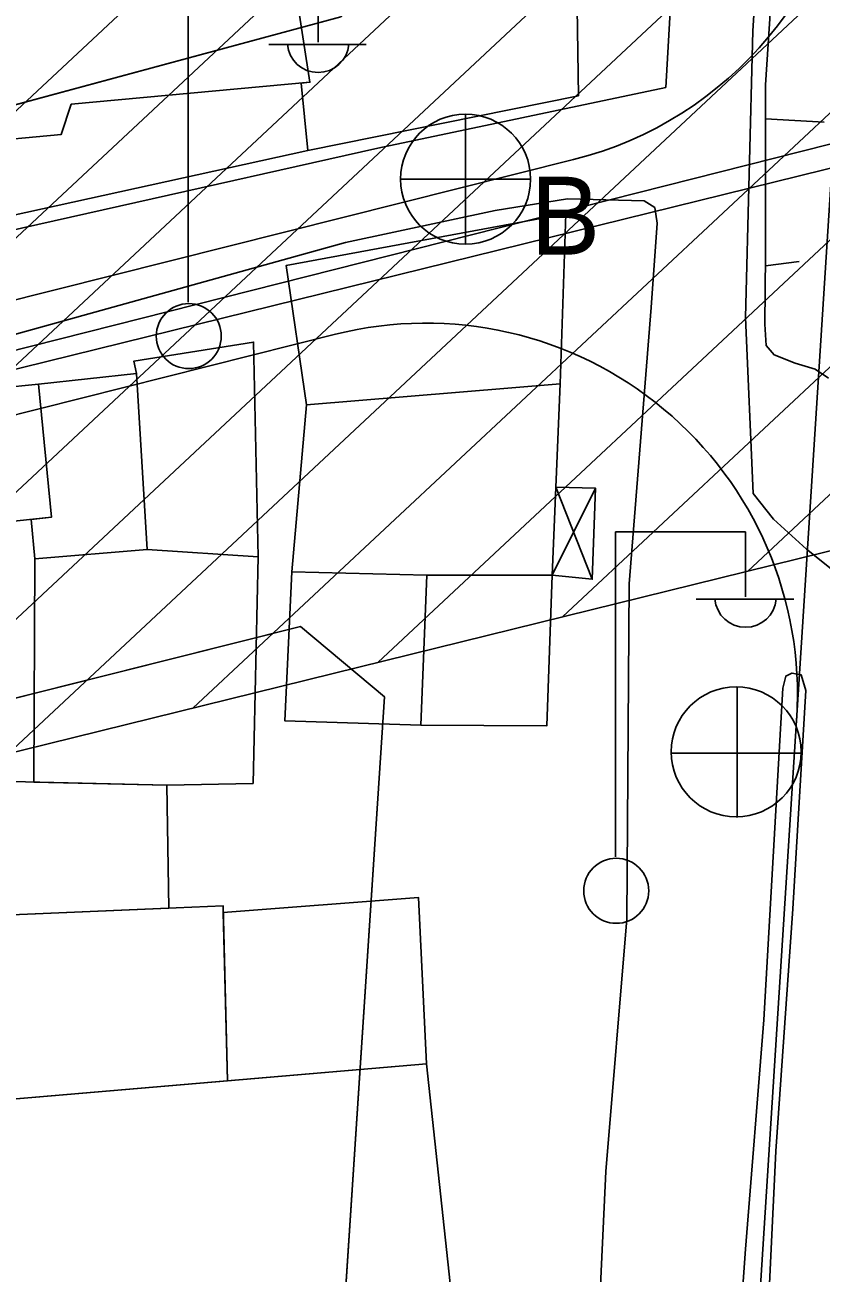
# Model space of a CAD drawing. Extents: x 417997 to 421451, y 4451742 to 4455216.
# Drawn here: x 420004.4 to 420047.3, y 4452673.8 to 4452741 of the extents above; entities that cross this region are included whole.
import ezdxf

# ---------------------------------------------------------------- set-up
doc = ezdxf.new("R2010")
doc.units = 0
for name, color, linetype in [('ADAKENARI', 7, 'Continuous'), ('B_Mesken', 7, 'Continuous'), ('B_Sundurma', 7, 'Continuous'), ('B_Teras', 7, 'Continuous'), ('Hat_ENH', 7, 'Continuous'), ('KALDIRIM', 7, 'Continuous'), ('PL_TURZM', 7, 'Continuous'), ('S_Elektrik_Diregi', 7, 'Continuous'), ('S_Rogar_Kapagi', 7, 'Continuous'), ('S_Rogar_Kapagi_Buski', 7, 'Continuous'), ('Sev_Sevustu', 7, 'Continuous'), ('Sev_Tarama', 7, 'Continuous'), ('TA_ENH_154', 7, 'Continuous'), ('TA_ENH_TARAMA', 7, 'Continuous'), ('TR_TİCK', 7, 'Continuous'), ('Yol_Insaat', 7, 'Continuous'), ('Yol_Sose', 7, 'Continuous')]:
    doc.layers.add(name, color=color, linetype=linetype)

msp = doc.modelspace()

# ---------------------------------------------------------------- linework, layer by layer
at = {"layer": 'ADAKENARI'}
for p, q in [((420021.442, 4452741.416), (419964.833, 4452726.123)), ((420021.442, 4452741.416), (419964.833, 4452726.123)), ((419962.966, 4452694.44), (420019.266, 4452708.582)), ((419962.966, 4452694.44), (420019.266, 4452708.582)), ((420019.266, 4452708.582), (420023.788, 4452704.811)), ((420019.266, 4452708.582), (420023.788, 4452704.811)), ((420023.788, 4452704.811), (420021.459, 4452669.207)), ((420023.788, 4452704.811), (420021.459, 4452669.207))]:
    msp.add_line(p, q, dxfattribs=at)
at = {"layer": 'B_Mesken'}
for points in [[(420001.938, 4452730.318), (420019.661, 4452734.227), (420019.317, 4452737.85), (420019.783, 4452737.893), (420019.058, 4452742.555), (420001.436, 4452743.025), (420001.766, 4452734.657)], [(420019.661, 4452734.227), (420034.238, 4452737.17), (420034.163, 4452741.88), (420019.058, 4452742.555), (420019.783, 4452737.893), (420019.317, 4452737.85)], [(420019.602, 4452720.53), (420018.499, 4452728.026), (420033.556, 4452730.816), (420033.261, 4452721.662)], [(420010.448, 4452722.217), (420010.31, 4452722.884), (420016.749, 4452723.907), (420016.993, 4452712.345), (420011.028, 4452712.728)], [(420005.172, 4452721.643), (420010.448, 4452722.217), (420011.028, 4452712.728), (420004.97, 4452712.226), (420004.779, 4452714.352), (420005.862, 4452714.467)], [(419998.753, 4452720.984), (420005.172, 4452721.643), (420005.862, 4452714.467), (419999.466, 4452713.786)], [(420018.81, 4452711.528), (420019.602, 4452720.53), (420033.261, 4452721.662), (420032.826, 4452711.358), (420026.081, 4452711.359)], [(420016.993, 4452712.345), (420016.723, 4452700.137), (420012.08, 4452700.045), (420004.915, 4452700.216), (420004.97, 4452712.226), (420011.028, 4452712.728)], [(420026.081, 4452711.359), (420032.826, 4452711.358), (420032.532, 4452703.236), (420025.747, 4452703.283), (420018.423, 4452703.514), (420018.81, 4452711.528)], [(419999.137, 4452700.355), (420012.08, 4452700.045), (420012.193, 4452693.429), (420000.753, 4452692.943), (419999.841, 4452692.865), (419999.323, 4452697.237)], [(420015.114, 4452693.188), (420025.63, 4452693.993), (420026.062, 4452685.045), (420015.342, 4452684.131)], [(420000.753, 4452692.943), (420015.105, 4452693.552), (420015.342, 4452684.131), (420001.011, 4452682.91)], [(419992.073, 4452669.979), (419991.324, 4452682.084), (420026.062, 4452685.045), (420027.325, 4452673.209), (420015.2, 4452672.16), (420012.779, 4452672.022)]]:
    msp.add_lwpolyline(points, close=True, dxfattribs=at)
at = {"layer": 'B_Sundurma'}
for p, q in [((420032.825, 4452711.348), (420035.162, 4452716.029)), ((420033.026, 4452716.086), (420034.981, 4452711.131))]:
    msp.add_line(p, q, dxfattribs=at)
msp.add_lwpolyline([(420032.825, 4452711.348), (420033.026, 4452716.086), (420035.162, 4452716.029), (420034.981, 4452711.131)], close=True, dxfattribs=at)
at = {"layer": 'B_Teras'}
for points in [[(420001.766, 4452734.657), (420006.392, 4452735.082), (420006.937, 4452736.711), (420019.783, 4452737.893), (420019.058, 4452742.555), (420001.436, 4452743.025)], [(420026.081, 4452711.359), (420018.81, 4452711.528), (420018.423, 4452703.514), (420025.747, 4452703.283)]]:
    msp.add_lwpolyline(points, close=True, dxfattribs=at)
at = {"layer": 'Hat_ENH'}
msp.add_lwpolyline([(419957.335, 4452711.677), (420216.786, 4452777.338)], dxfattribs=at)
at = {"layer": 'KALDIRIM'}
for p, q in [((420049.137, 4452753.043), (420045.786, 4452700.443)), ((420049.137, 4452753.043), (420045.786, 4452700.443)), ((420033.974, 4452733.728), (419967.601, 4452717.056)), ((420033.974, 4452733.728), (419967.601, 4452717.056)), ((419961.217, 4452709.266), (420021.159, 4452724.323)), ((419961.217, 4452709.266), (420021.159, 4452724.323)), ((420045.786, 4452700.443), (420041.985, 4452640.777)), ((420045.786, 4452700.443), (420041.985, 4452640.777))]:
    msp.add_line(p, q, dxfattribs=at)
for centre, start, end in [((420029.102, 4452753.126), 284.10025, 356.35468), ((420029.102, 4452753.126), 284.10025, 356.35468), ((420026.031, 4452704.925), 356.35468, 104.10025), ((420026.031, 4452704.925), 356.35468, 104.10025)]:
    msp.add_arc(centre, 20, start, end, dxfattribs=at)
at = {"layer": 'PL_TURZM'}
for points in [[(419960.587, 4452732.559), (419960.38, 4452729.805), (419964.833, 4452726.123), (420021.442, 4452741.416), (420026.595, 4452747.709), (420026.691, 4452749.179), (420036.212, 4452894.7), (420032.011, 4452901.811), (419979.832, 4452926.274), (419974.93, 4452923.411), (419960.587, 4452732.559)], [(419960.587, 4452732.559), (419960.38, 4452729.805), (419964.833, 4452726.123), (420021.442, 4452741.416), (420026.595, 4452747.709), (420026.691, 4452749.179), (420036.212, 4452894.7), (420032.011, 4452901.811), (419979.832, 4452926.274), (419974.93, 4452923.411), (419960.587, 4452732.559)], [(419958.536, 4452688.24), (419975.571, 4452485.883), (419976.118, 4452479.396), (420043.833, 4452477.118), (420040.606, 4452486.64), (420032.782, 4452517.199), (420030.683, 4452526.968), (420025.193, 4452558.481), (420023.738, 4452568.371), (420022.737, 4452576.698), (420021.093, 4452598.649), (420019.91, 4452628.227), (420020.438, 4452652.348), (420021.459, 4452669.207), (420023.788, 4452704.811), (420019.266, 4452708.582), (419962.966, 4452694.44), (419958.536, 4452688.24)], [(419958.536, 4452688.24), (419975.571, 4452485.883), (419976.118, 4452479.396), (420043.833, 4452477.118), (420040.606, 4452486.64), (420032.782, 4452517.199), (420030.683, 4452526.968), (420025.193, 4452558.481), (420023.738, 4452568.371), (420022.737, 4452576.698), (420021.093, 4452598.649), (420019.91, 4452628.227), (420020.438, 4452652.348), (420021.459, 4452669.207), (420023.788, 4452704.811), (420019.266, 4452708.582), (419962.966, 4452694.44), (419958.536, 4452688.24)]]:
    msp.add_lwpolyline(points, dxfattribs=at)
at = {"layer": 'S_Elektrik_Diregi'}
for p, q in [((420013.223, 4452726.06), (420013.223, 4452743.56)), ((420020.223, 4452740.06), (420020.223, 4452743.56)), ((420017.563, 4452739.92), (420022.813, 4452739.92)), ((420036.236, 4452696.192), (420036.236, 4452713.692)), ((420036.236, 4452713.692), (420043.236, 4452713.692)), ((420043.236, 4452710.192), (420043.236, 4452713.692)), ((420040.576, 4452710.052), (420045.826, 4452710.052))]:
    msp.add_line(p, q, dxfattribs=at)
for centre in [(420013.259, 4452724.225), (420036.272, 4452694.357)]:
    msp.add_circle(centre, 1.75, dxfattribs=at)
for centre in [(420020.223, 4452740.073), (420043.236, 4452710.205)]:
    msp.add_arc(centre, 1.658, 184.83843, 355.14641, dxfattribs=at)
at = {"layer": 'S_Rogar_Kapagi'}
for p, q in [((420042.784, 4452698.312), (420042.784, 4452705.312)), ((420039.214, 4452701.777), (420046.214, 4452701.777))]:
    msp.add_line(p, q, dxfattribs=at)
msp.add_circle((420042.731, 4452701.841), 3.5, dxfattribs=at)
at = {"layer": 'S_Rogar_Kapagi_Buski'}
for p, q in [((420028.162, 4452736.175), (420028.162, 4452729.175)), ((420024.662, 4452732.675), (420031.662, 4452732.675))]:
    msp.add_line(p, q, dxfattribs=at)
msp.add_circle((420028.162, 4452732.675), 3.5, dxfattribs=at)
at = {"layer": 'Sev_Sevustu'}
msp.add_lwpolyline([(420047.724, 4452745.997), (420046.196, 4452745.883), (420045.153, 4452745.611), (420044.767, 4452744.902), (420044.305, 4452737.755), (420044.305, 4452728.56), (420044.274, 4452724.866), (420044.348, 4452723.72), (420044.773, 4452723.215), (420045.903, 4452722.764), (420046.986, 4452722.451), (420047.708, 4452721.962)], dxfattribs=at)
at = {"layer": 'Sev_Tarama'}
for p, q in [((420044.305, 4452735.915), (420047.461, 4452735.75)), ((420044.301, 4452728.011), (420046.128, 4452728.235))]:
    msp.add_line(p, q, dxfattribs=at)
at = {"layer": 'TA_ENH_154'}
msp.add_lwpolyline([(421244.229, 4452871.733), (420603.453, 4452866.932), (420104.111, 4452747.147), (419709.07, 4452649.72), (419353.297, 4452559.565), (419284.532, 4452601.288), (419287.681, 4452599.871), (419484.079, 4452691.722), (419833.947, 4454863.938), (419862.826, 4455014.236)], dxfattribs=at)
msp.add_lwpolyline([(421244.229, 4452871.733), (420603.453, 4452866.932), (420104.111, 4452747.147), (419709.07, 4452649.72), (419353.297, 4452559.565), (419284.532, 4452601.288), (419287.681, 4452599.871), (419484.079, 4452691.722), (419833.947, 4454863.938), (419862.826, 4455014.236)], dxfattribs=at)
at = {"layer": 'TA_ENH_TARAMA'}
for p, q in [((420043.332, 4452711.556), (420103.187, 4452767.495)), ((420043.332, 4452711.556), (420103.187, 4452767.495)), ((420033.383, 4452709.102), (420093.275, 4452765.076)), ((420033.383, 4452709.102), (420093.275, 4452765.076)), ((420023.434, 4452706.649), (420083.326, 4452762.622)), ((420023.434, 4452706.649), (420083.326, 4452762.622)), ((420013.485, 4452704.195), (420073.377, 4452760.168)), ((420013.485, 4452704.195), (420073.377, 4452760.168)), ((420003.536, 4452701.741), (420063.428, 4452757.715)), ((420003.536, 4452701.741), (420063.428, 4452757.715)), ((419993.588, 4452699.288), (420053.479, 4452755.261)), ((419993.588, 4452699.288), (420053.479, 4452755.261)), ((419983.639, 4452696.834), (420043.531, 4452752.808)), ((419983.639, 4452696.834), (420043.531, 4452752.808)), ((419973.69, 4452694.38), (420033.582, 4452750.354)), ((419973.69, 4452694.38), (420033.582, 4452750.354)), ((419963.741, 4452691.927), (420023.633, 4452747.9)), ((419963.741, 4452691.927), (420023.633, 4452747.9)), ((419953.792, 4452689.473), (420013.684, 4452745.447)), ((419953.792, 4452689.473), (420013.684, 4452745.447)), ((419713.921, 4452630.315), (420108.839, 4452727.712)), ((419713.921, 4452630.315), (420108.839, 4452727.712))]:
    msp.add_line(p, q, dxfattribs=at)
at = {"layer": 'TR_TİCK'}
for points in [[(420026.595, 4452747.709), (420026.691, 4452749.179), (420036.212, 4452894.7), (420032.011, 4452901.811), (419979.832, 4452926.274), (419974.93, 4452923.411), (419960.587, 4452732.559), (419960.38, 4452729.805), (419964.833, 4452726.123), (420021.442, 4452741.416), (420026.595, 4452747.709)], [(420026.595, 4452747.709), (420026.691, 4452749.179), (420036.212, 4452894.7), (420032.011, 4452901.811), (419979.832, 4452926.274), (419974.93, 4452923.411), (419960.587, 4452732.559), (419960.38, 4452729.805), (419964.833, 4452726.123), (420021.442, 4452741.416), (420026.595, 4452747.709)], [(420019.266, 4452708.582), (419962.966, 4452694.44), (419958.536, 4452688.24), (419975.571, 4452485.883), (419976.118, 4452479.396), (420043.833, 4452477.118), (420040.606, 4452486.64), (420032.782, 4452517.199), (420030.683, 4452526.968), (420025.193, 4452558.481), (420023.738, 4452568.371), (420022.737, 4452576.698), (420021.093, 4452598.649), (420019.91, 4452628.227), (420020.438, 4452652.348), (420021.459, 4452669.207), (420023.788, 4452704.811), (420019.266, 4452708.582)], [(420019.266, 4452708.582), (419962.966, 4452694.44), (419958.536, 4452688.24), (419975.571, 4452485.883), (419976.118, 4452479.396), (420043.833, 4452477.118), (420040.606, 4452486.64), (420032.782, 4452517.199), (420030.683, 4452526.968), (420025.193, 4452558.481), (420023.738, 4452568.371), (420022.737, 4452576.698), (420021.093, 4452598.649), (420019.91, 4452628.227), (420020.438, 4452652.348), (420021.459, 4452669.207), (420023.788, 4452704.811), (420019.266, 4452708.582)]]:
    msp.add_lwpolyline(points, dxfattribs=at)
at = {"layer": 'Yol_Insaat'}
for points in [[(420055.483, 4452863.836), (420054.549, 4452847.534), (420053.831, 4452834.912), (420052.935, 4452821.385), (420051.928, 4452806.729), (420051.091, 4452795.174), (420050.413, 4452780.864), (420049.642, 4452768.955), (420049.231, 4452759.908), (420049.03, 4452753.491), (420048.771, 4452751.711), (420047.768, 4452750.013), (420045.797, 4452747.693), (420044.565, 4452745.943), (420043.855, 4452744.381), (420043.62, 4452740.667), (420043.237, 4452725.23), (420043.652, 4452715.742), (420044.745, 4452714.377), (420046.516, 4452712.754), (420048.111, 4452711.484), (420049.88, 4452709.251), (420050.678, 4452707.675), (420051.986, 4452705.257)], [(420038.949, 4452737.603), (420039.537, 4452747.983), (420041.819, 4452768.065), (420043.192, 4452782.396), (420044.533, 4452794.651), (420045.375, 4452811.49), (420045.919, 4452822.897), (420046.708, 4452835.102), (420046.96, 4452840.442), (420047.217, 4452844.11)], [(420034.496, 4452621.063), (420034.391, 4452634.211), (420034.526, 4452648.521), (420034.951, 4452663.135), (420035.718, 4452679.239), (420036.84, 4452692.857), (420036.973, 4452710.879), (420038.151, 4452725.767), (420038.48, 4452730.299), (420038.354, 4452731.142)], [(420040.731, 4452620.727), (420040.747, 4452631.778), (420041.398, 4452647.131), (420042.223, 4452661.004), (420043.231, 4452675.066), (420044.211, 4452687.409), (420045.237, 4452705.268), (420045.402, 4452705.915), (420045.729, 4452706.083), (420046.226, 4452705.991), (420046.479, 4452705.144), (420045.78, 4452693.394), (420044.871, 4452680.338), (420044.299, 4452668.321), (420043.589, 4452659.165), (420042.739, 4452641.784), (420041.997, 4452620.007)]]:
    msp.add_lwpolyline(points, dxfattribs=at)
at = {"layer": 'Yol_Sose'}
for points in [[(420023.438, 4452734.348), (419995.603, 4452728.099), (419989.813, 4452726.933), (419989.379, 4452727.007), (419989.043, 4452727.316), (419988.868, 4452727.738), (419988.681, 4452728.489), (419988.697, 4452733.704), (419989.835, 4452752.071), (419990.988, 4452767.711), (419991.376, 4452787.146), (419992.036, 4452800.498), (419993.197, 4452817.672), (419994.981, 4452837.6), (419997.502, 4452855.255)], [(420038.949, 4452737.603), (420023.438, 4452734.348)], [(420038.354, 4452731.142), (420037.772, 4452731.516), (420033.649, 4452731.619), (420029.746, 4452730.98)], [(419998.881, 4452722.933), (420021.689, 4452729.263), (420029.746, 4452730.98)]]:
    msp.add_lwpolyline(points, dxfattribs=at)

# ---------------------------------------------------------------- texts
at = {"layer": 'S_Rogar_Kapagi_Buski'}
msp.add_text('B', height=4.2, dxfattribs=at).set_placement((420031.662, 4452728.61))

doc.saveas('drawing.dxf')
